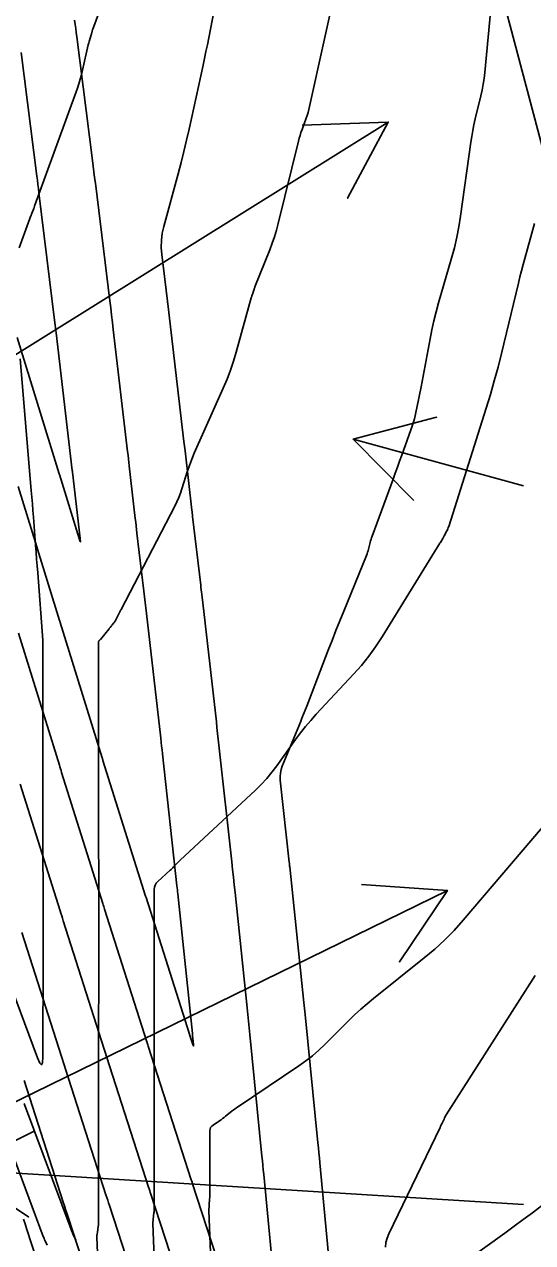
# Model space of a CAD drawing. Extents: x 954385 to 988206, y 1868364 to 1924553.
# Drawn here: x 957822.4 to 957857.8, y 1919566.3 to 1919651 of the extents above; entities that cross this region are included whole.
import ezdxf

# ---------------------------------------------------------------- set-up
doc = ezdxf.new("R2010")
doc.units = 0
for name, color, linetype in [('13', 7, 'Continuous'), ('16', 7, 'Continuous'), ('24', 7, 'Continuous'), ('26', 7, 'Continuous')]:
    doc.layers.add(name, color=color, linetype=linetype)

msp = doc.modelspace()

# ---------------------------------------------------------------- linework, layer by layer
at = {"layer": '13'}
for points in [[(957822.023, 1919635.472), (957822.775, 1919637.517), (957822.802, 1919637.59), (957822.83, 1919637.664), (957822.859, 1919637.737), (957822.888, 1919637.81), (957823.048, 1919638.21), (957823.055, 1919638.228), (957823.061, 1919638.247), (957823.067, 1919638.267), (957823.072, 1919638.286), (957823.091, 1919638.364), (957823.097, 1919638.383), (957823.102, 1919638.402), (957823.108, 1919638.421), (957823.115, 1919638.44), (957826.082, 1919646.578), (957826.188, 1919646.887), (957826.285, 1919647.199), (957826.37, 1919647.513), (957826.446, 1919647.831), (957826.832, 1919649.588), (957826.85, 1919649.667), (957826.871, 1919649.746), (957826.894, 1919649.824), (957826.918, 1919649.901), (957827.051, 1919650.303), (957827.061, 1919650.333), (957827.07, 1919650.365), (957827.078, 1919650.396), (957827.086, 1919650.428), (957827.113, 1919650.555), (957827.121, 1919650.586), (957827.129, 1919650.617), (957827.139, 1919650.648), (957827.15, 1919650.679), (957828.695, 1919654.847)], [(957827.612, 1919562.228), (957827.442, 1919566.671), (957827.441, 1919566.718), (957827.443, 1919566.765), (957827.447, 1919566.812), (957827.454, 1919566.859), (957827.486, 1919567.045), (957827.493, 1919567.092), (957827.501, 1919567.138), (957827.507, 1919567.185), (957827.514, 1919567.232), (957827.54, 1919567.425), (957827.546, 1919567.473), (957827.55, 1919567.521), (957827.552, 1919567.569), (957827.553, 1919567.617), (957827.562, 1919577.313), (957827.562, 1919577.581), (957827.562, 1919577.85), (957827.562, 1919578.118), (957827.562, 1919578.387), (957827.566, 1919587.342), (957827.566, 1919588.183), (957827.564, 1919597.727), (957827.564, 1919598.115), (957827.564, 1919598.503), (957827.563, 1919598.892), (957827.563, 1919599.28), (957827.556, 1919608.069), (957827.558, 1919608.087), (957827.563, 1919608.103), (957827.571, 1919608.119), (957827.582, 1919608.133), (957827.633, 1919608.187), (957827.646, 1919608.2), (957827.658, 1919608.214), (957827.67, 1919608.228), (957827.682, 1919608.243), (957828.287, 1919608.98), (957828.306, 1919609.003), (957828.325, 1919609.026), (957828.344, 1919609.049), (957828.362, 1919609.071), (957828.438, 1919609.162), (957828.457, 1919609.184), (957828.475, 1919609.207), (957828.494, 1919609.23), (957828.513, 1919609.252), (957828.622, 1919609.387), (957828.646, 1919609.417), (957828.668, 1919609.448), (957828.688, 1919609.481), (957828.707, 1919609.515), (957829.003, 1919610.071), (957829.014, 1919610.092), (957829.025, 1919610.113), (957829.036, 1919610.135), (957829.046, 1919610.157), (957829.087, 1919610.243), (957829.097, 1919610.265), (957829.108, 1919610.287), (957829.118, 1919610.308), (957829.129, 1919610.329), (957832.86, 1919617.515), (957833.004, 1919617.808), (957833.136, 1919618.106), (957833.254, 1919618.41), (957833.359, 1919618.719), (957833.755, 1919619.966), (957833.859, 1919620.276), (957833.97, 1919620.583), (957834.091, 1919620.886), (957834.219, 1919621.187), (957836.241, 1919625.728), (957836.499, 1919626.339), (957836.734, 1919626.958), (957836.947, 1919627.585), (957837.136, 1919628.221), (957838.18, 1919631.991), (957838.191, 1919632.026), (957838.202, 1919632.06), (957838.214, 1919632.094), (957838.227, 1919632.128), (957838.281, 1919632.262), (957838.294, 1919632.296), (957838.306, 1919632.33), (957838.318, 1919632.365), (957838.328, 1919632.399), (957838.381, 1919632.594), (957838.394, 1919632.638), (957838.408, 1919632.682), (957838.423, 1919632.725), (957838.44, 1919632.767), (957839.473, 1919635.347), (957839.642, 1919635.793), (957839.797, 1919636.245), (957839.935, 1919636.702), (957840.057, 1919637.164), (957841.471, 1919642.891), (957841.525, 1919643.095), (957841.583, 1919643.298), (957841.647, 1919643.498), (957841.717, 1919643.697), (957842.006, 1919644.49), (957842.075, 1919644.689), (957842.137, 1919644.891), (957842.192, 1919645.094), (957842.241, 1919645.299), (957844.226, 1919654.33)], [(957831.63, 1919559.968), (957831.337, 1919567.616), (957831.337, 1919567.641), (957831.338, 1919567.666), (957831.34, 1919567.691), (957831.342, 1919567.716), (957831.356, 1919567.815), (957831.36, 1919567.84), (957831.363, 1919567.865), (957831.366, 1919567.89), (957831.368, 1919567.915), (957831.411, 1919568.355), (957831.418, 1919568.437), (957831.423, 1919568.519), (957831.426, 1919568.601), (957831.427, 1919568.683), (957831.435, 1919578.2), (957831.435, 1919578.524), (957831.436, 1919578.848), (957831.436, 1919579.171), (957831.436, 1919579.495), (957831.439, 1919588.315), (957831.439, 1919588.481), (957831.439, 1919589.01), (957831.439, 1919589.175), (957831.439, 1919589.34), (957831.439, 1919590.84), (957831.454, 1919591.001), (957831.501, 1919591.148), (957831.578, 1919591.281), (957831.686, 1919591.401), (957832.551, 1919592.194), (957832.611, 1919592.25), (957832.67, 1919592.307), (957832.728, 1919592.365), (957832.785, 1919592.425), (957833.009, 1919592.664), (957833.065, 1919592.724), (957833.123, 1919592.782), (957833.182, 1919592.84), (957833.241, 1919592.896), (957838.476, 1919597.766), (957838.879, 1919598.16), (957839.261, 1919598.572), (957839.621, 1919599.003), (957839.961, 1919599.453), (957841.276, 1919601.288), (957841.612, 1919601.741), (957841.962, 1919602.183), (957842.326, 1919602.613), (957842.704, 1919603.031), (957845.302, 1919605.815), (957845.847, 1919606.429), (957846.36, 1919607.068), (957846.84, 1919607.731), (957847.288, 1919608.419), (957851.31, 1919614.94), (957851.313, 1919614.945), (957851.316, 1919614.95), (957851.319, 1919614.954), (957851.323, 1919614.958), (957851.337, 1919614.976), (957851.341, 1919614.98), (957851.344, 1919614.985), (957851.347, 1919614.989), (957851.35, 1919614.994), (957851.51, 1919615.255), (957851.538, 1919615.301), (957851.564, 1919615.346), (957851.59, 1919615.393), (957851.615, 1919615.439), (957851.797, 1919615.791), (957851.834, 1919615.866), (957851.868, 1919615.942), (957851.898, 1919616.02), (957851.925, 1919616.099), (957854.536, 1919624.323), (957854.827, 1919625.267), (957855.101, 1919626.216), (957855.358, 1919627.169), (957855.598, 1919628.127), (957856.781, 1919633.031), (957856.887, 1919633.46), (957856.996, 1919633.888), (957857.108, 1919634.314), (957857.224, 1919634.741), (957857.897, 1919637.166)], [(957820.962, 1919585.441), (957823.313, 1919579.142), (957823.477, 1919578.768), (957823.595, 1919578.655), (957823.666, 1919578.802), (957823.69, 1919579.21), (957823.692, 1919586.298), (957823.692, 1919586.394), (957823.692, 1919587.019), (957823.692, 1919587.179), (957823.692, 1919587.34), (957823.69, 1919596.837), (957823.69, 1919597.171), (957823.69, 1919597.505), (957823.69, 1919597.839), (957823.69, 1919598.173), (957823.682, 1919607.765), (957823.682, 1919607.895), (957823.682, 1919608.143), (957823.682, 1919608.152), (957823.682, 1919608.161), (957823.681, 1919608.17), (957823.681, 1919608.179), (957823.322, 1919612.868), (957823.285, 1919613.348), (957823.249, 1919613.829), (957823.212, 1919614.309), (957823.174, 1919614.789), (957823.024, 1919616.743), (957822.987, 1919617.207), (957822.95, 1919617.672), (957822.912, 1919618.136), (957822.874, 1919618.6), (957822.105, 1919627.767)], [(957835.524, 1919560.954), (957835.235, 1919568.503), (957835.235, 1919568.535), (957835.235, 1919568.567), (957835.237, 1919568.599), (957835.239, 1919568.63), (957835.252, 1919568.758), (957835.255, 1919568.79), (957835.258, 1919568.821), (957835.26, 1919568.853), (957835.262, 1919568.885), (957835.29, 1919569.343), (957835.294, 1919569.43), (957835.298, 1919569.517), (957835.3, 1919569.604), (957835.3, 1919569.691), (957835.304, 1919574.052), (957835.318, 1919574.178), (957835.36, 1919574.289), (957835.43, 1919574.385), (957835.527, 1919574.467), (957835.972, 1919574.762), (957836.082, 1919574.837), (957836.191, 1919574.915), (957836.298, 1919574.995), (957836.403, 1919575.077), (957836.845, 1919575.428), (957836.954, 1919575.513), (957837.065, 1919575.596), (957837.177, 1919575.677), (957837.291, 1919575.755), (957841.504, 1919578.59), (957841.98, 1919578.927), (957842.438, 1919579.286), (957842.879, 1919579.667), (957843.301, 1919580.068), (957844.957, 1919581.719), (957845.377, 1919582.126), (957845.807, 1919582.521), (957846.247, 1919582.903), (957846.699, 1919583.274), (957850.226, 1919586.087), (957850.95, 1919586.693), (957851.643, 1919587.332), (957852.305, 1919588.004), (957852.935, 1919588.707), (957858.454, 1919595.175)], [(957822.387, 1919575.953), (957822.409, 1919575.896), (957825.641, 1919567.206), (957825.672, 1919567.127), (957825.703, 1919567.049), (957825.736, 1919566.97), (957825.769, 1919566.893), (957825.965, 1919566.453), (957825.971, 1919566.44), (957825.976, 1919566.427), (957825.981, 1919566.414), (957825.985, 1919566.401), (957827.387, 1919562.188)], [(957820.71, 1919574.781), (957823.712, 1919566.712), (957823.74, 1919566.637), (957823.77, 1919566.563), (957823.801, 1919566.489), (957823.833, 1919566.416), (957823.971, 1919566.105)], [(957858.39, 1919568.839), (957857.754, 1919568.363), (957857.115, 1919567.89), (957856.475, 1919567.42), (957855.832, 1919566.952), (957853.223, 1919565.063)]]:
    msp.add_lwpolyline(points, dxfattribs=at)
at = {"layer": '16'}
for points in [[(957855.199, 1919655.8), (957854.433, 1919647.675), (957854.387, 1919647.265), (957854.326, 1919646.857), (957854.251, 1919646.452), (957854.161, 1919646.049), (957853.772, 1919644.443), (957853.68, 1919644.041), (957853.598, 1919643.636), (957853.526, 1919643.23), (957853.464, 1919642.822), (957852.757, 1919637.691), (957852.64, 1919636.947), (957852.497, 1919636.21), (957852.327, 1919635.479), (957852.129, 1919634.753), (957851.224, 1919631.65), (957851.052, 1919631.031), (957850.895, 1919630.408), (957850.754, 1919629.782), (957850.629, 1919629.152), (957850.006, 1919625.809), (957849.964, 1919625.585), (957849.92, 1919625.361), (957849.876, 1919625.136), (957849.831, 1919624.912), (957849.647, 1919624.017), (957849.597, 1919623.794), (957849.539, 1919623.573), (957849.474, 1919623.355), (957849.402, 1919623.138), (957848.662, 1919621.061), (957848.513, 1919620.643), (957848.362, 1919620.225), (957848.211, 1919619.808), (957848.058, 1919619.391), (957846.597, 1919615.425), (957846.559, 1919615.315), (957846.523, 1919615.204), (957846.49, 1919615.091), (957846.461, 1919614.978), (957846.348, 1919614.524), (957846.318, 1919614.411), (957846.284, 1919614.299), (957846.246, 1919614.189), (957846.204, 1919614.08), (957844.63, 1919610.215), (957844.355, 1919609.534), (957844.082, 1919608.852), (957843.813, 1919608.169), (957843.546, 1919607.484), (957842.044, 1919603.602), (957841.936, 1919603.324), (957841.826, 1919603.048), (957841.715, 1919602.772), (957841.603, 1919602.496), (957840.342, 1919599.429), (957840.261, 1919599.191), (957840.21, 1919598.949), (957840.191, 1919598.702), (957840.204, 1919598.451), (957840.83, 1919592.738), (957840.839, 1919592.658), (957840.847, 1919592.578), (957840.856, 1919592.497), (957840.864, 1919592.417), (957841.852, 1919582.986), (957841.874, 1919582.775), (957841.896, 1919582.564), (957841.917, 1919582.353), (957841.938, 1919582.142), (957842.828, 1919573.233), (957842.862, 1919572.887), (957842.896, 1919572.54), (957842.93, 1919572.193), (957842.963, 1919571.847), (957843.758, 1919563.478)], [(957835.754, 1919652.746), (957835.227, 1919650.077), (957835.132, 1919649.601), (957835.034, 1919649.126), (957834.934, 1919648.651), (957834.831, 1919648.176), (957833.855, 1919643.736), (957833.679, 1919642.956), (957833.493, 1919642.18), (957833.297, 1919641.405), (957833.092, 1919640.633), (957832.095, 1919636.967), (957831.988, 1919636.486), (957831.929, 1919636.001), (957831.918, 1919635.512), (957831.955, 1919635.021), (957832.354, 1919631.767), (957832.36, 1919631.718), (957832.366, 1919631.669), (957832.372, 1919631.62), (957832.377, 1919631.571), (957833.502, 1919622.017), (957833.522, 1919621.85), (957833.541, 1919621.684), (957833.56, 1919621.518), (957833.579, 1919621.352), (957834.049, 1919617.237), (957834.062, 1919617.127), (957834.074, 1919617.018), (957834.087, 1919616.908), (957834.1, 1919616.798), (957834.666, 1919612.014), (957834.685, 1919611.855), (957834.703, 1919611.696), (957834.722, 1919611.537), (957834.74, 1919611.378), (957835.755, 1919602.515), (957835.801, 1919602.11), (957835.847, 1919601.704), (957835.892, 1919601.299), (957835.937, 1919600.893), (957836.828, 1919592.762), (957836.886, 1919592.232), (957836.943, 1919591.702), (957837, 1919591.171), (957837.056, 1919590.641), (957837.897, 1919582.607), (957837.945, 1919582.148), (957837.992, 1919581.688), (957838.039, 1919581.229), (957838.085, 1919580.769), (957838.93, 1919572.309), (957838.962, 1919571.987), (957838.993, 1919571.664), (957839.025, 1919571.342), (957839.055, 1919571.019), (957839.913, 1919561.991)], [(957825.893, 1919651.302), (957825.93, 1919651.016), (957825.968, 1919650.731), (957826.005, 1919650.445), (957826.041, 1919650.159), (957827.14, 1919641.551), (957827.189, 1919641.159), (957827.239, 1919640.767), (957827.287, 1919640.375), (957827.336, 1919639.984), (957828.34, 1919631.798), (957828.401, 1919631.296), (957828.462, 1919630.793), (957828.522, 1919630.29), (957828.581, 1919629.787), (957829.579, 1919621.311), (957829.609, 1919621.06), (957829.638, 1919620.808), (957829.667, 1919620.557), (957829.696, 1919620.305), (957830.113, 1919616.65), (957830.142, 1919616.396), (957830.172, 1919616.142), (957830.201, 1919615.888), (957830.231, 1919615.634), (957830.708, 1919611.604), (957830.754, 1919611.212), (957830.8, 1919610.82), (957830.845, 1919610.428), (957830.89, 1919610.036), (957831.883, 1919601.369), (957831.914, 1919601.099), (957831.944, 1919600.828), (957831.975, 1919600.558), (957832.004, 1919600.287), (957833.01, 1919591.114), (957833.026, 1919590.97), (957833.041, 1919590.826), (957833.057, 1919590.682), (957833.072, 1919590.538), (957834.088, 1919580.838), (957834.092, 1919580.8), (957834.103, 1919580.683), (957834.164, 1919580.07), (957834.17, 1919579.989), (957834.164, 1919579.961), (957834.147, 1919579.985), (957834.12, 1919580.06), (957833.893, 1919580.766), (957833.885, 1919580.789), (957830.862, 1919590.285), (957830.847, 1919590.333), (957830.831, 1919590.382), (957827.867, 1919599.811), (957827.852, 1919599.859), (957827.837, 1919599.907), (957827.822, 1919599.955), (957827.808, 1919600.002), (957824.887, 1919609.413), (957824.875, 1919609.45), (957824.864, 1919609.488), (957824.852, 1919609.526), (957824.841, 1919609.563), (957823.317, 1919614.521), (957823.305, 1919614.559), (957823.293, 1919614.598), (957823.281, 1919614.637), (957823.269, 1919614.676), (957821.964, 1919618.877)], [(957822.167, 1919649.058), (957823.263, 1919640.472), (957823.299, 1919640.182), (957823.336, 1919639.891), (957823.372, 1919639.601), (957823.408, 1919639.311), (957824.517, 1919630.272), (957824.538, 1919630.095), (957824.56, 1919629.917), (957824.581, 1919629.74), (957824.602, 1919629.562), (957825.729, 1919619.991), (957825.736, 1919619.932), (957825.742, 1919619.874), (957826.268, 1919615.269), (957826.27, 1919615.248), (957826.292, 1919615.061), (957826.294, 1919615.037), (957826.293, 1919615.029), (957826.289, 1919615.036), (957826.281, 1919615.059), (957826.22, 1919615.258), (957824.838, 1919619.707), (957824.824, 1919619.752), (957821.903, 1919629.243)], [(957837.145, 1919561.06), (957834.079, 1919570.453), (957834.062, 1919570.503), (957834.046, 1919570.554), (957834.03, 1919570.604), (957834.013, 1919570.655), (957831.013, 1919579.961), (957830.989, 1919580.036), (957830.965, 1919580.111), (957830.941, 1919580.186), (957830.917, 1919580.261), (957827.983, 1919589.477), (957827.951, 1919589.577), (957827.92, 1919589.676), (957827.888, 1919589.776), (957827.857, 1919589.876), (957824.99, 1919598.995), (957824.95, 1919599.122), (957824.91, 1919599.25), (957824.871, 1919599.377), (957824.831, 1919599.505), (957821.987, 1919608.669)], [(957834.174, 1919560.538), (957831.197, 1919569.657), (957831.158, 1919569.777), (957831.119, 1919569.897), (957831.08, 1919570.017), (957831.041, 1919570.138), (957828.133, 1919579.159), (957828.085, 1919579.307), (957828.038, 1919579.454), (957827.991, 1919579.602), (957827.944, 1919579.75), (957825.104, 1919588.669), (957825.048, 1919588.844), (957824.993, 1919589.02), (957824.937, 1919589.195), (957824.882, 1919589.371), (957822.113, 1919598.179)], [(957831.203, 1919560.016), (957828.316, 1919568.86), (957828.254, 1919569.05), (957828.192, 1919569.24), (957828.13, 1919569.43), (957828.069, 1919569.62), (957825.252, 1919578.357), (957825.181, 1919578.577), (957825.111, 1919578.797), (957825.04, 1919579.018), (957824.97, 1919579.238), (957822.225, 1919587.861)], [(957857.943, 1919584.862), (957851.753, 1919575.167), (957851.711, 1919575.098), (957851.671, 1919575.029), (957851.634, 1919574.958), (957851.6, 1919574.885), (957851.466, 1919574.594), (957851.432, 1919574.521), (957851.398, 1919574.448), (957851.364, 1919574.376), (957851.329, 1919574.303), (957847.758, 1919566.895), (957847.638, 1919566.598), (957847.561, 1919566.292), (957847.527, 1919565.979)], [(957828.231, 1919559.494), (957825.434, 1919568.064), (957825.349, 1919568.324), (957825.265, 1919568.583), (957825.181, 1919568.843), (957825.097, 1919569.103), (957822.372, 1919577.554)], [(957822.338, 1919567.926), (957822.445, 1919567.597), (957822.552, 1919567.268), (957825.26, 1919558.973)]]:
    msp.add_lwpolyline(points, dxfattribs=at)
at = {"layer": '24'}
msp.add_lwpolyline([(957817.372, 1919769.232), (957831.573, 1919731.267), (957843.682, 1919693.162), (957854.383, 1919657.846), (957864.753, 1919618.743), (957875.296, 1919577.825), (957884.584, 1919537.635), (957892.533, 1919502.268), (957902.065, 1919460.502), (957910.491, 1919421.742), (957920.001, 1919379.492)], dxfattribs=at)
at = {"layer": '26'}
for points in [[(957807.131, 1919618.928), (957847.719, 1919644.222), (957844.895, 1919638.928), (957847.719, 1919644.222), (957841.722, 1919644.02)], [(957857.131, 1919618.928), (957845.281, 1919622.172), (957851.085, 1919623.694), (957845.281, 1919622.172), (957849.501, 1919617.907)], [(957807.131, 1919568.928), (957851.843, 1919590.789), (957848.493, 1919585.812), (957851.843, 1919590.789), (957845.857, 1919591.202)], [(957857.131, 1919568.928), (957817.716, 1919571.367), (957823.088, 1919574.04), (957817.716, 1919571.367), (957822.717, 1919568.052)]]:
    msp.add_lwpolyline(points, dxfattribs=at)

doc.saveas('drawing.dxf')
